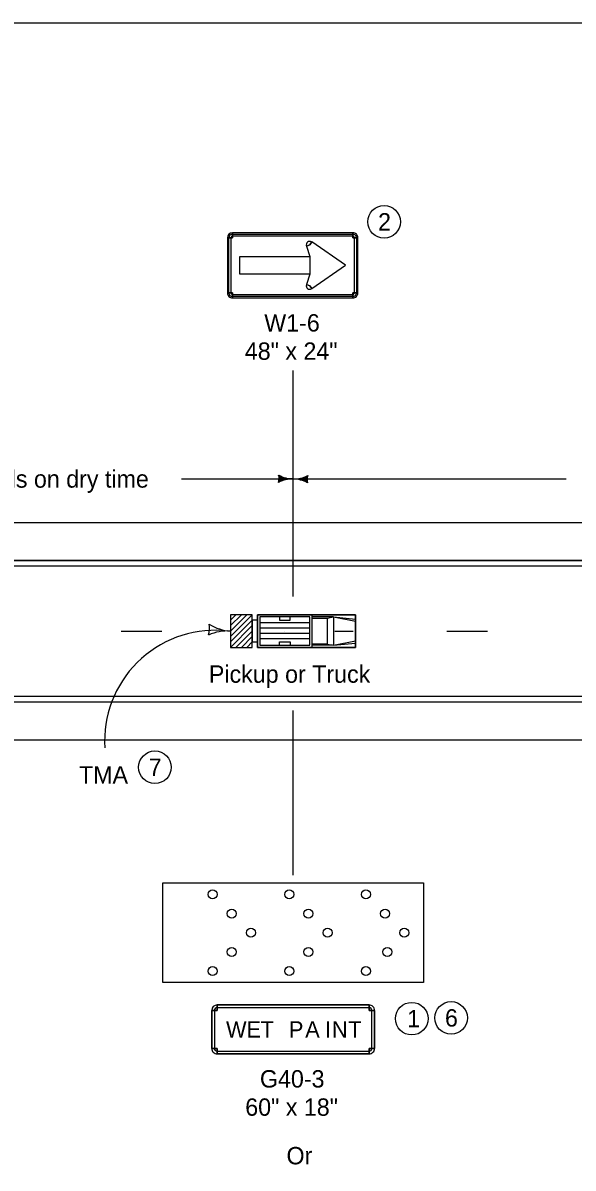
# Model space of a CAD drawing. Extents: x -1403959 to 81668, y -1400582 to 11018.
# Drawn here: x 29316 to 29822, y 4621 to 5676 of the extents above; entities that cross this region are included whole.
import ezdxf

# ---------------------------------------------------------------- set-up
doc = ezdxf.new("R2010")
doc.units = 0
for name, color, linetype in [('North Arrow', 7, 'Continuous'), ('tdBridge', 7, 'Continuous'), ('tdCiAdjCityStreetTxt', 7, 'Continuous'), ('tdCiPriRamp', 7, 'Continuous'), ('tdCiStrucDataSec', 7, 'Continuous'), ('tdRailIA_Int_RR', 7, 'Continuous')]:
    doc.layers.add(name, color=color, linetype=linetype)

msp = doc.modelspace()

# ---------------------------------------------------------------- linework, layer by layer
at = {"layer": 'North Arrow'}
for centre in [(29648.2, 5492.5), (29437.1, 4990.4), (29673.6, 4759), (29709.9, 4759.7)]:
    msp.add_circle(centre, 15, dxfattribs=at)
at = {"layer": 'tdBridge'}
for p, q in [((31366.3, 5180.8), (28805.7, 5180.8)), ((29621.7, 5130.8), (29531.7, 5130.8)), ((29531.7, 5130.8), (29531.7, 5100.8)), ((29621.7, 5100.8), (29621.7, 5130.8)), ((29531.7, 5100.8), (29621.7, 5100.8)), ((28805.7, 5050.8), (31364.6, 5050.8))]:
    msp.add_line(p, q, dxfattribs=at)
at = {"layer": 'tdCiAdjCityStreetTxt'}
for p, q in [((29564.4, 5151.9), (29564.4, 5355.8)), ((29564.4, 5147.5), (29564.4, 5269.1)), ((29461.6, 5255.8), (29564.4, 5255.8)), ((29564.4, 5255.8), (29551.5, 5256)), ((29564.4, 5255.8), (29557.9, 5255.9)), ((29564.4, 5255.8), (29815.9, 5255.8)), ((29564.4, 5255.8), (29570.8, 5255.7)), ((29564.4, 5255.8), (29577.2, 5255.6)), ((28805.7, 5215.8), (31366.3, 5215.8)), ((28805.7, 5180.8), (31366.3, 5180.8)), ((28805.7, 5175.8), (31366.3, 5175.8)), ((29506.7, 5110.8), (29526.7, 5130.8)), ((29506.7, 5115.8), (29521.7, 5130.8)), ((29506.7, 5120.8), (29516.7, 5130.8)), ((29506.7, 5125.8), (29511.7, 5130.8)), ((29506.7, 5105.8), (29526.7, 5125.8)), ((29531.7, 5130.8), (29621.7, 5130.8)), ((29531.7, 5100.8), (29531.7, 5130.8)), ((29533.7, 5123.8), (29579.7, 5123.8)), ((29551.7, 5128.8), (29551.7, 5125.8)), ((29551.7, 5125.8), (29561.7, 5125.8)), ((29561.7, 5125.8), (29561.7, 5128.8)), ((29581.7, 5130.8), (29581.7, 5100.8)), ((29601.7, 5128.8), (29581.7, 5128.8)), ((29581.7, 5127.8), (29595.7, 5127.8)), ((29595.7, 5127.8), (29601.7, 5128.8)), ((29595.7, 5127.8), (29595.7, 5103.8)), ((29601.7, 5128.8), (29601.7, 5102.8)), ((29601.7, 5128.8), (29621.7, 5124.8)), ((29601.7, 5128.8), (29621.7, 5126.8)), ((29621.7, 5130.8), (29621.7, 5100.8)), ((29406, 5115.8), (29406, 5115.8)), ((29406, 5115.8), (29443.5, 5115.8)), ((29506.7, 5100.8), (29526.7, 5120.8)), ((29511.7, 5100.8), (29526.7, 5115.8)), ((29533.7, 5118.8), (29579.7, 5118.8)), ((29533.7, 5113.8), (29579.7, 5113.8)), ((29556, 5115.8), (29556, 5115.8)), ((29602.7, 5115.8), (29619.7, 5115.8)), ((29706, 5115.8), (29743.5, 5115.8)), ((29516.7, 5100.8), (29526.7, 5110.8)), ((29521.7, 5100.8), (29526.7, 5105.8)), ((29533.7, 5108.8), (29579.7, 5108.8)), ((29551.7, 5102.8), (29551.7, 5105.8)), ((29551.7, 5105.8), (29561.7, 5105.8)), ((29561.7, 5105.8), (29561.7, 5102.8)), ((29595.7, 5103.8), (29581.7, 5103.8)), ((29600.7, 5102.8), (29581.7, 5102.8)), ((29595.7, 5103.8), (29601.7, 5102.8)), ((29601.7, 5102.8), (29621.7, 5106.8)), ((29601.7, 5102.8), (29621.7, 5104.8)), ((29621.7, 5100.8), (29531.7, 5100.8)), ((28805.2, 5055.8), (31364.6, 5055.8)), ((28805.7, 5050.8), (31364.6, 5050.8)), ((29564.4, 4891.1), (29564.4, 5042.6)), ((28805.2, 5015.8), (31366.3, 5015.8)), ((29489.4, 4766.6), (29494.4, 4766.6)), ((29489.4, 4766.6), (29491.9, 4766.6)), ((29494.4, 4766.6), (29494.4, 4771.6)), ((29494.4, 4769.1), (29494.4, 4771.6)), ((29634.4, 4771.6), (29634.4, 4766.6)), ((29634.4, 4771.6), (29634.4, 4769.1)), ((29634.4, 4766.6), (29639.4, 4766.6)), ((29636.9, 4766.6), (29639.4, 4766.6)), ((29494.4, 4731.6), (29489.4, 4731.6)), ((29491.9, 4731.6), (29489.4, 4731.6)), ((29494.4, 4726.6), (29494.4, 4731.6)), ((29494.4, 4726.6), (29494.4, 4729.1)), ((29639.4, 4731.6), (29634.4, 4731.6)), ((29634.4, 4731.6), (29634.4, 4726.6)), ((29634.4, 4729.1), (29634.4, 4726.6)), ((29639.4, 4731.6), (29636.9, 4731.6))]:
    msp.add_line(p, q, dxfattribs=at)
for points in [[(29551.8, 5258.4), (29552.3, 5256), (29551.7, 5253.6), (29554.6, 5254.9), (29559.2, 5255.9), (29554.3, 5257.1), (29552.2, 5258.1), (29552.7, 5256), (29552.5, 5254.5), (29554.4, 5255.3), (29556.9, 5255.9), (29554.3, 5256.8), (29552.9, 5257.3), (29553.1, 5255.2), (29555, 5256), (29553.5, 5256.4), (29553.5, 5255.7), (29554.2, 5256)], [(29576.9, 5253.2), (29576.4, 5255.6), (29577, 5258), (29574.1, 5256.7), (29569.5, 5255.7), (29574.4, 5254.5), (29576.5, 5253.5), (29576, 5255.6), (29576.2, 5257.2), (29574.3, 5256.3), (29571.8, 5255.7), (29574.4, 5254.9), (29575.8, 5254.4), (29575.6, 5256.4), (29573.7, 5255.7), (29575.2, 5255.2), (29575.2, 5255.9), (29574.5, 5255.7)]]:
    msp.add_lwpolyline(points, dxfattribs=at)
for points in [[(29526.7, 5130.8), (29506.7, 5130.8), (29506.7, 5100.8), (29526.7, 5100.8)], [(29526.7, 5105.8), (29531.7, 5105.8), (29531.7, 5125.8), (29526.7, 5125.8)], [(29533.7, 5128.8), (29533.7, 5102.8), (29579.7, 5102.8), (29579.7, 5128.8)], [(29494.4, 4726.6), (29634.4, 4726.6), (29634.4, 4731.6), (29639.4, 4731.6), (29639.4, 4766.6), (29634.4, 4766.6), (29634.4, 4771.6), (29494.4, 4771.6), (29494.4, 4766.6), (29489.4, 4766.6), (29489.4, 4731.6), (29494.4, 4731.6), (29494.4, 4726.6)], [(29491.9, 4766.6), (29491.9, 4731.6), (29489.4, 4731.6), (29489.4, 4766.6), (29491.9, 4766.6)], [(29634.4, 4769.1), (29494.4, 4769.1), (29494.4, 4771.6), (29634.4, 4771.6), (29634.4, 4769.1)], [(29636.9, 4731.6), (29636.9, 4766.6), (29639.4, 4766.6), (29639.4, 4731.6), (29636.9, 4731.6)], [(29494.4, 4729.1), (29634.4, 4729.1), (29634.4, 4726.6), (29494.4, 4726.6), (29494.4, 4729.1)]]:
    msp.add_lwpolyline(points, close=True, dxfattribs=at)
for centre, radius, start, end in [((29492.7, 5014.6), 101.9, 86.2172, 183.481), ((29494.4, 4766.6), 5, 90.0002, 179.9998), ((29494.4, 4766.6), 5, 90.0002, 179.9998), ((29494.4, 4766.6), 2.5, 90.0002, 179.9998), ((29634.4, 4766.6), 5, 0, 90.0002), ((29634.4, 4766.6), 5, 0, 90.0002), ((29634.4, 4766.6), 2.5, 0, 90.0002), ((29494.4, 4731.6), 5, 179.9998, 270.0001), ((29494.4, 4731.6), 5, 179.9998, 270.0001), ((29494.4, 4731.6), 2.5, 179.9998, 270.0001), ((29634.4, 4731.6), 5, 270.0001, 0.0003), ((29634.4, 4731.6), 5, 270.0001, 0.0003), ((29634.4, 4731.6), 2.5, 270.0001, 0.0003)]:
    msp.add_arc(centre, radius, start, end, dxfattribs=at)
for centre, major_axis, start_param, end_param in [((29540.6, 5256.2), (0, -10.9), 1.243838, 1.862848), ((29563.9, 5227.5), (0, 28.3), 6.265732, 6.755689), ((29564.9, 5284.1), (0, -28.3), 5.775775, 6.265732), ((29564.9, 5284.1), (0, -28.3), 6.265732, 6.755689), ((29563.9, 5227.5), (0, 28.3), 5.775775, 6.265732), ((29588.1, 5255.4), (0, 10.9), 1.243838, 1.862848)]:
    msp.add_ellipse(centre, major_axis=major_axis, ratio=0.999938, start_param=start_param, end_param=end_param, dxfattribs=at)
at = {"layer": 'tdCiPriRamp'}
msp.add_lwpolyline([(28305.7, 5675.6), (31440.7, 5675.6), (31440.7, 3665.6), (28305.7, 3665.6)], close=True, dxfattribs=at)
at = {"layer": 'tdCiStrucDataSec'}
for p, q in [((29508.6, 5477.8), (29508.6, 5482.5)), ((29619.3, 5482.5), (29619.3, 5477.8)), ((29504, 5477.8), (29508.6, 5477.8)), ((29505.2, 5477.8), (29507.1, 5477.8)), ((29508.6, 5479.4), (29508.6, 5481.2)), ((29576.6, 5470.2), (29579.7, 5471.2)), ((29579.7, 5471.2), (29581.5, 5474)), ((29619.3, 5481.2), (29619.3, 5479.4)), ((29619.3, 5477.8), (29624, 5477.8)), ((29620.8, 5477.8), (29622.7, 5477.8)), ((29579.7, 5433.7), (29576.6, 5434.8)), ((29581.5, 5431), (29579.7, 5433.7)), ((29508.6, 5427.2), (29504, 5427.2)), ((29507.1, 5427.2), (29505.2, 5427.2)), ((29508.6, 5422.5), (29508.6, 5427.2)), ((29508.6, 5423.7), (29508.6, 5425.6)), ((29624, 5427.2), (29619.3, 5427.2)), ((29619.3, 5427.2), (29619.3, 5422.5)), ((29619.3, 5425.6), (29619.3, 5423.7)), ((29622.7, 5427.2), (29620.8, 5427.2))]:
    msp.add_line(p, q, dxfattribs=at)
for points in [[(29508.6, 5422.5), (29619.3, 5422.5), (29619.3, 5427.2), (29624, 5427.2), (29624, 5477.8), (29619.3, 5477.8), (29619.3, 5482.5), (29508.6, 5482.5), (29508.6, 5477.8), (29504, 5477.8), (29504, 5427.2), (29508.6, 5427.2), (29508.6, 5422.5)], [(29507.1, 5477.8), (29507.1, 5427.2), (29505.2, 5427.2), (29505.2, 5477.8), (29507.1, 5477.8)], [(29619.3, 5479.4), (29508.6, 5479.4), (29508.6, 5481.2), (29619.3, 5481.2), (29619.3, 5479.4)], [(29612.7, 5452.5), (29581.5, 5474), (29579.7, 5471.2), (29576.6, 5470.2), (29579.8, 5460.6), (29579.8, 5444.4), (29576.6, 5434.8), (29579.7, 5433.7), (29581.5, 5431), (29612.7, 5452.5)], [(29620.8, 5427.2), (29620.8, 5477.8), (29622.7, 5477.8), (29622.7, 5427.2), (29620.8, 5427.2)], [(29515.2, 5444.4), (29515.2, 5460.6), (29579.8, 5460.6), (29579.8, 5444.4), (29515.2, 5444.4)], [(29508.6, 5425.6), (29619.3, 5425.6), (29619.3, 5423.7), (29508.6, 5423.7), (29508.6, 5425.6)], [(29444.4, 4883.9), (29684.4, 4883.9), (29684.4, 4792.2), (29444.4, 4792.2)]]:
    msp.add_lwpolyline(points, close=True, dxfattribs=at)
for centre in [(29490.2, 4873.4), (29560.8, 4873.4), (29631.4, 4873.4), (29507.9, 4855.7), (29578.5, 4855.7), (29649.1, 4855.7), (29525.5, 4838.1), (29596.1, 4838.1), (29666.7, 4838.1), (29507.9, 4820.4), (29578.5, 4820.4), (29651.1, 4820.4), (29490.2, 4802.8), (29560.8, 4802.8), (29631.4, 4802.8)]:
    msp.add_circle(centre, 4.12, dxfattribs=at)
for centre, radius, start, end in [((29508.6, 5477.8), 4.69, 90.0002, 179.9998), ((29619.3, 5477.8), 4.69, 0, 90.0002), ((29508.6, 5477.8), 3.44, 90.0002, 179.9998), ((29508.6, 5477.8), 1.56, 90.0002, 179.9998), ((29579.7, 5471.2), 3.28, 57.7244, 198.429), ((29619.3, 5477.8), 3.44, 0, 90.0002), ((29619.3, 5477.8), 1.56, 0, 90.0002), ((29579.7, 5433.7), 3.28, 161.5707, 302.2759), ((29508.6, 5427.2), 4.69, 179.9998, 270.0001), ((29508.6, 5427.2), 3.44, 179.9998, 270.0001), ((29508.6, 5427.2), 1.56, 179.9998, 270.0001), ((29619.3, 5427.2), 4.69, 270.0001, 0.0003), ((29619.3, 5427.2), 3.44, 270.0001, 0.0003), ((29619.3, 5427.2), 1.56, 270.0001, 0.0003)]:
    msp.add_arc(centre, radius, start, end, dxfattribs=at)
at = {"layer": 'tdRailIA_Int_RR'}
for centre, radius, start, end in [((29471.1, 5118.2), 16.4, 338.4838, 13.9505), ((29503.9, 5073.4), 42.5, 86.2172, 114.2897), ((29509.5, 5158.2), 42.5, 238.1447, 266.2172)]:
    msp.add_arc(centre, radius, start, end, dxfattribs=at)

# ---------------------------------------------------------------- texts
at = {"layer": 'North Arrow'}
for s, p in [('2', (29642.6, 5484.5)), ('7', (29431.4, 4982.4)), ('1', (29669.4, 4751)), ('6', (29704.2, 4751.7))]:
    msp.add_text(s, height=16, dxfattribs=at).set_placement(p)
at = {"layer": 'tdCiAdjCityStreetTxt'}
for s, height, p in [('Varies - depends on dry time', 16, (29158, 5247.8)), ('Pickup or Truck', 16, (29486.8, 5068.2)), ('TMA ', 16, (29367.2, 4975.4)), ('W', 15, (29502.6, 4741.6)), ('E', 15, (29521.4, 4741.6)), ('T', 15, (29534.5, 4741.6)), ('P', 15, (29560.5, 4741.6)), ('A', 15, (29575.5, 4741.6)), ('I', 15, (29593.6, 4741.6)), ('N', 15, (29600.1, 4741.6)), ('T', 15, (29615.1, 4741.6)), ('Or', 16, (29558.3, 4624.9))]:
    msp.add_text(s, height=height, dxfattribs=at).set_placement(p)
at = {"layer": 'tdCiStrucDataSec'}
for s, p in [('W1-6', (29537.8, 5391.5)), ('48" x 24"', (29519.9, 5365.5)), ('G40-3', (29533.8, 4695.6)), ('60" x 18"', (29520.3, 4669.6))]:
    msp.add_text(s, height=16, dxfattribs=at).set_placement(p)

doc.saveas('drawing.dxf')
